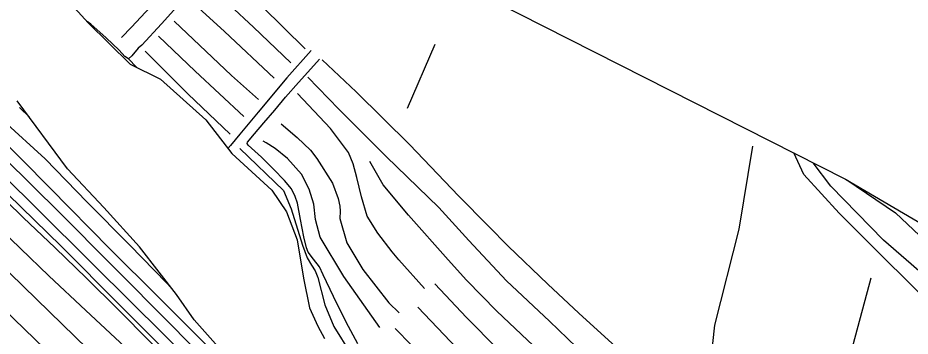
# Model space of a CAD drawing. Extents: x 2316231 to 2323598, y 363169 to 371906.
# Drawn here: x 2317646.8 to 2318038.2, y 367561.3 to 367701 of the extents above; entities that cross this region are included whole.
import ezdxf

# ---------------------------------------------------------------- set-up
doc = ezdxf.new("R2010")
doc.units = 0
for name, color, linetype in [('RD_DTM_BkLn1', 7, 'Continuous'), ('RD_DTM_BkLn2', 7, 'Continuous'), ('RD_DTM_Holes', 7, 'Continuous'), ('RD_DTM_TinHull', 7, 'Continuous'), ('RD_EX_Road', 7, 'Continuous')]:
    doc.layers.add(name, color=color, linetype=linetype)

msp = doc.modelspace()

# ---------------------------------------------------------------- linework, layer by layer
at = {"layer": 'RD_DTM_BkLn1'}
for p, q in [((2317817.739, 367661.377), (2317829.863, 367689.405)), ((2317647.527, 367661.588), (2317651.818, 367657.366))]:
    msp.add_line(p, q, dxfattribs=at)
for points in [[(2317730.523, 367734.324), (2317711.002, 367712.417), (2317696.586, 367696.857), (2317692.262, 367692.427)], [(2317772.791, 367687.429), (2317753.888, 367705.995), (2317735.6, 367722.619)], [(2317729.339, 367716.387), (2317750.147, 367696.941), (2317766.47, 367681.294)], [(2317759.156, 367674.502), (2317737.404, 367695.06), (2317722.823, 367708.386)], [(2317715.305, 367699.572), (2317740.518, 367675.702), (2317752.277, 367665.112)], [(2317745.9, 367657.724), (2317724.548, 367677.614), (2317708.503, 367692.928)], [(2317702.635, 367686.325), (2317721.397, 367667.699), (2317739.871, 367650.02)], [(2317984.554, 367492.674), (2317969.222, 367505.386), (2317953.595, 367517.782), (2317943.871, 367525.918), (2317928.792, 367539.06), (2317909.065, 367556.631), (2317892.866, 367571.328), (2317879.283, 367584.181), (2317861.882, 367600.755), (2317853.245, 367609.6), (2317840.116, 367622.92), (2317818.694, 367645.313), (2317795.191, 367668.488), (2317780.284, 367682.576)], [(2317773.991, 367674.971), (2317787.517, 367660.922), (2317808.326, 367640.224), (2317831.382, 367617.842), (2317844.643, 367603.316), (2317861.133, 367585.519), (2317880.021, 367567.856), (2317891.834, 367556.507), (2317909.01, 367541.185), (2317923.904, 367527.845), (2317941.694, 367512.317), (2317957.398, 367498.892), (2317972.422, 367486.32), (2317978.924, 367481.048)], [(2317825.135, 367582.275), (2317813.896, 367594.755), (2317811.014, 367598.373), (2317804.651, 367606.533), (2317800.02, 367613.936), (2317797.502, 367622.467), (2317795.474, 367630.905), (2317793.817, 367636.985), (2317791.844, 367641.959), (2317783.97, 367652.51), (2317769.462, 367667.762)], [(2317713.903, 367582.724), (2317712.035, 367584.649), (2317695.961, 367601.257), (2317677.141, 367620.144), (2317658.83, 367639.087), (2317640.44, 367655.87)], [(2317762.248, 367654.45), (2317769.269, 367648.558), (2317775.102, 367642.894), (2317777.986, 367639.205), (2317784.761, 367628.509), (2317787.317, 367621.649), (2317787.94, 367618.391), (2317788.121, 367616.225), (2317788.017, 367612.911), (2317791.103, 367602.303), (2317798.1, 367590.503), (2317809.475, 367575.969), (2317813.978, 367571.576)], [(2317757.25, 367530.256), (2317749.824, 367536.524), (2317730.757, 367556.168), (2317708.381, 367578.498), (2317687.276, 367599.421), (2317660.842, 367626.468), (2317635.93, 367651.397)], [(2317805.525, 367565.048), (2317789.811, 367587.453), (2317779.419, 367604.746), (2317777.262, 367612.494), (2317776.534, 367619.251), (2317774.601, 367625.824), (2317771.173, 367632.462), (2317765.002, 367639.34), (2317759.658, 367643.717), (2317755.748, 367646.16), (2317754.433, 367646.88)], [(2317629.178, 367642.784), (2317654.283, 367618.246), (2317680.299, 367592.256), (2317711.048, 367561.709), (2317739.811, 367533.122), (2317761.326, 367512.464)], [(2317744.169, 367643.619), (2317763.265, 367625.2), (2317766.689, 367617.148), (2317771.675, 367601.181), (2317773.696, 367595.721), (2317775.649, 367592.458), (2317777.132, 367590.024), (2317778.32, 367587.044), (2317781.472, 367575.107), (2317785.434, 367565.585), (2317792.855, 367553.535), (2317795.39, 367550.176), (2317798.072, 367546.899), (2317800.898, 367542.755), (2317802.42, 367539.983)], [(2317950.183, 367544.683), (2317952.471, 367566.108), (2317963.161, 367608.271), (2317969.221, 367644.622)], [(2317758.693, 367508.887), (2317726.789, 367539.856), (2317691.447, 367574.964), (2317665.775, 367600.794), (2317642.439, 367623.592), (2317626.347, 367639.09)], [(2317764.565, 367516.074), (2317736.652, 367543.042), (2317714.807, 367565.614), (2317687.92, 367592.662), (2317665.312, 367615.212), (2317640.828, 367639.534)], [(2317967.678, 367475.259), (2317951.957, 367488.344), (2317934.071, 367503.14), (2317917.353, 367517.678), (2317898.84, 367534.101), (2317882.435, 367548.183), (2317870.354, 367559.48), (2317856.856, 367572.336), (2317843.583, 367585.843), (2317835.552, 367594.824), (2317818.108, 367614.454), (2317806.961, 367627.658), (2317801.194, 367638.006)], [(2318085.361, 367550.001), (2318051.934, 367581.294), (2318026.446, 367603.455), (2318003.422, 367627.125), (2317995.607, 367637.425)], [(2318009.472, 367630.392), (2318010.392, 367629.874), (2318031.772, 367615.469), (2318047.529, 367600.551), (2318067.509, 367582.266), (2318075.54, 367574.286), (2318092.351, 367556.781), (2318101.678, 367545.447), (2318112.217, 367536.901), (2318117.194, 367530.947), (2318129.674, 367519.806), (2318147.223, 367503.671), (2318157.22, 367495.734)], [(2317609.494, 367621.651), (2317637.401, 367594.575), (2317660.668, 367571.965), (2317688.385, 367544.877), (2317717.53, 367516.52), (2317742.791, 367491.912)], [(2317732.303, 367483.976), (2317702.322, 367513.24), (2317671.997, 367542.78), (2317645.16, 367568.79), (2317617.213, 367596.056), (2317600.073, 367613.066)], [(2317829.651, 367584.195), (2317843.521, 367569.526), (2317857.366, 367555.621), (2317866.117, 367547.219), (2317880.826, 367533.682), (2317896.198, 367519.828), (2317912.776, 367505.214), (2317928.072, 367491.28), (2317942.802, 367479.272), (2317956.474, 367468.403)], [(2318005.603, 367495.744), (2318007.424, 367510.744), (2318012.221, 367554.239), (2318020.993, 367586.871)], [(2317947.252, 367460.283), (2317927.504, 367476.162), (2317905.84, 367494.956), (2317889.101, 367509.72), (2317868.834, 367527.563), (2317851.829, 367543.287), (2317836.475, 367558.975), (2317822.28, 367574.014)], [(2317812.308, 367564.61), (2317833.817, 367542.648), (2317854.467, 367521.57), (2317875.048, 367502.174), (2317894.029, 367485.314), (2317917.371, 367464.361), (2317931.805, 367453.369), (2317937.081, 367449.626)]]:
    msp.add_lwpolyline(points, dxfattribs=at)
at = {"layer": 'RD_DTM_BkLn2'}
for p, q in [((2317678.856, 367698.203), (2317677.21, 367699.353)), ((2317698.84, 367679.354), (2317695.373, 367682.965))]:
    msp.add_line(p, q, dxfattribs=at)
for points in [[(2317734.811, 367725.744), (2317721.793, 367711.809), (2317709.792, 367698.398), (2317701.11, 367688.978), (2317699.542, 367687.639), (2317696.734, 367684.348), (2317695.373, 367682.965), (2317693.738, 367683.987), (2317691.176, 367686.78), (2317685.554, 367692.245), (2317678.856, 367698.203)], [(2317775.452, 367686.606), (2317764.818, 367674.655), (2317752.248, 367659.622), (2317744.109, 367649.991), (2317740.014, 367644.945), (2317738.928, 367643.63)], [(2317795.95, 367557.916), (2317790.764, 367567.482), (2317785.176, 367578.735), (2317780.728, 367588.194), (2317779.031, 367591.683), (2317776.424, 367595.055), (2317774.107, 367598.222), (2317773.42, 367599.999), (2317772.198, 367604.952), (2317770.702, 367612.571), (2317769.419, 367619.686), (2317768.423, 367622.65), (2317766.789, 367625.901), (2317763.783, 367629.636), (2317758.944, 367634.663), (2317753.598, 367639.867), (2317747.754, 367645.156), (2317747.375, 367645.817), (2317747.436, 367646.406), (2317750.534, 367650.165), (2317754.729, 367654.924), (2317759.453, 367660.476), (2317764.221, 367666.234), (2317769.884, 367672.633), (2317773.95, 367677.169), (2317779.074, 367682.867)], [(2317757.891, 367507.502), (2317743.757, 367521.151), (2317730.993, 367533.778), (2317719.565, 367544.689), (2317704.972, 367558.701), (2317690.621, 367573.144), (2317676.861, 367586.74), (2317663.103, 367600.004), (2317649.141, 367613.447), (2317634.164, 367627.794), (2317625.331, 367636.21)]]:
    msp.add_lwpolyline(points, dxfattribs=at)
at = {"layer": 'RD_DTM_Holes'}
for points in [[(2317659.767, 367718.589), (2317677.686, 367698.828), (2317696.029, 367680.749), (2317709.302, 367674.163), (2317729.168, 367656.282), (2317740.608, 367641.453), (2317758.201, 367625.418), (2317764.598, 367615.808), (2317769.3, 367603.618), (2317771.997, 367586.774), (2317774.733, 367573.771), (2317778.414, 367565.684), (2317781.239, 367560.331)], [(2318052.524, 367300.977), (2318016.773, 367322.114), (2317993.972, 367334.737), (2317965.122, 367352.534), (2317929.112, 367378.011), (2317898.971, 367402.447), (2317863.634, 367430.44), (2317838.075, 367451.261), (2317820.37, 367468.037), (2317800.071, 367487.91), (2317774.077, 367511.327), (2317766.203, 367519.348), (2317747.662, 367541.938), (2317724.178, 367568.439), (2317716.294, 367579.62), (2317708.738, 367589.43), (2317700.087, 367600.44), (2317684.528, 367617.827), (2317668.516, 367634.749), (2317646.436, 367664.656)]]:
    msp.add_lwpolyline(points, dxfattribs=at)
at = {"layer": 'RD_DTM_TinHull'}
msp.add_lwpolyline([(2318895.931, 366251.828), (2318692.475, 366476.056), (2318535.868, 366505.408), (2318294.531, 366648.197), (2318021.792, 366800.778), (2317786.222, 367015.278), (2317543.269, 367137.281), (2317395.794, 367447.607), (2317668.048, 367803.596), (2318009.783, 367630.234), (2318999.407, 367049.655)], dxfattribs=at)
at = {"layer": 'RD_EX_Road'}
for points in [[(2318070.99, 367594.326), (2318103.36, 367563.096), (2318136.786, 367532.163), (2318165.448, 367504.893), (2318178.981, 367491.489), (2318181.932, 367488.286), (2318182.047, 367486.5), (2318180.17, 367484.957), (2318174.871, 367484.289), (2318165.495, 367486.723), (2318138.08, 367498.538), (2318118.885, 367512.328), (2318111.661, 367519.556), (2318079.9, 367541.813), (2318056.443, 367565.912), (2318007.054, 367615.277), (2317991.505, 367632.308), (2317987.138, 367641.722)], [(2317751.819, 367501.83), (2317731.651, 367520.746), (2317714.683, 367536.699), (2317695.836, 367554.552), (2317676.582, 367572.556), (2317660.411, 367587.839), (2317647.964, 367599.782), (2317634.513, 367612.673), (2317617.997, 367628.915)]]:
    msp.add_lwpolyline(points, dxfattribs=at)

doc.saveas('drawing.dxf')
